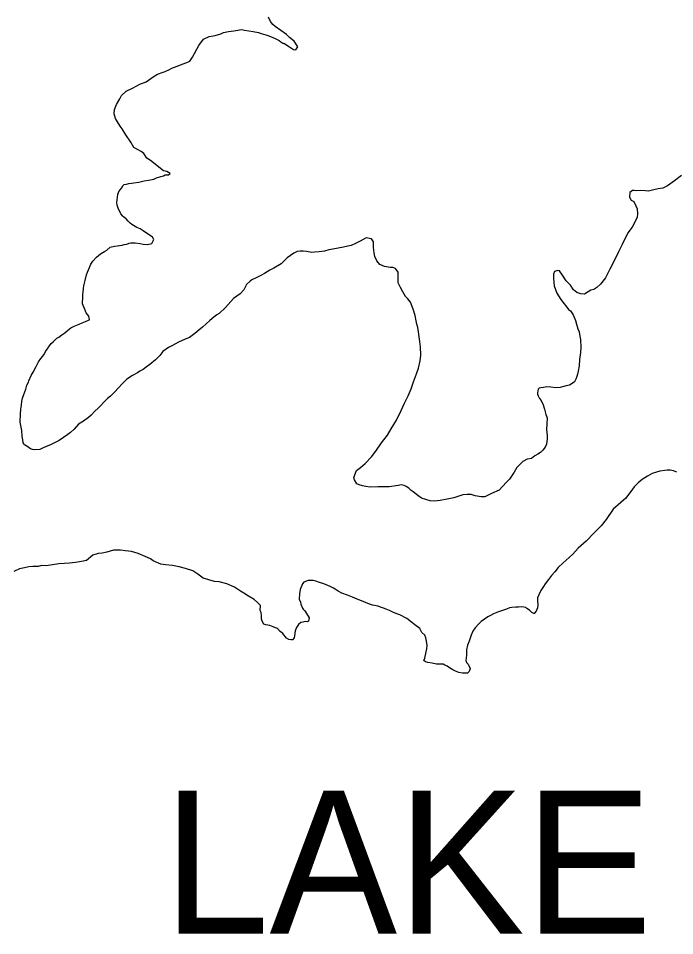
# Model space of a CAD drawing. Extents: x 1377389 to 1380723, y 1168351 to 1170484.
# Drawn here: x 1377790.33 to 1377814.55, y 1170286.17 to 1170320.03 of the extents above; entities that cross this region are included whole.
import ezdxf

# ---------------------------------------------------------------- set-up
doc = ezdxf.new("R2010")
doc.units = 0
doc.layers.add('B_Fill', color=7, linetype='Continuous')

msp = doc.modelspace()

# ---------------------------------------------------------------- linework, layer by layer
at = {"layer": 'B_Fill'}
for points in [[(1377800.221, 1170319.437), (1377799.802, 1170319.725), (1377799.72, 1170319.802), (1377799.636, 1170319.91), (1377799.561, 1170320.078)], [(1377794.926, 1170312.192), (1377794.824, 1170312.259), (1377794.702, 1170312.315), (1377794.518, 1170312.42), (1377794.457, 1170312.468), (1377794.374, 1170312.546), (1377794.302, 1170312.634), (1377794.209, 1170312.701), (1377794.179, 1170312.73), (1377794.106, 1170312.818), (1377794.009, 1170313.025), (1377793.976, 1170313.135), (1377793.963, 1170313.234), (1377793.987, 1170313.426), (1377793.994, 1170313.526), (1377794.03, 1170313.638), (1377794.098, 1170313.72), (1377794.165, 1170313.812), (1377794.174, 1170313.833), (1377794.232, 1170313.895), (1377794.321, 1170313.917), (1377794.401, 1170313.93), (1377794.5, 1170313.953), (1377794.59, 1170313.966), (1377794.77, 1170313.982), (1377794.968, 1170314.038), (1377795.128, 1170314.053), (1377795.326, 1170314.1), (1377795.425, 1170314.143), (1377795.584, 1170314.188), (1377795.683, 1170314.221), (1377795.742, 1170314.253), (1377795.861, 1170314.257), (1377795.93, 1170314.309), (1377795.808, 1170314.375), (1377795.687, 1170314.402), (1377795.205, 1170314.787), (1377795.072, 1170314.874), (1377794.957, 1170315.04), (1377794.854, 1170315.117), (1377794.589, 1170315.269), (1377794.483, 1170315.457), (1377794.295, 1170315.731), (1377794.158, 1170315.958), (1377794.085, 1170316.046), (1377793.98, 1170316.213), (1377793.906, 1170316.341), (1377793.86, 1170316.51), (1377793.876, 1170316.661), (1377793.95, 1170316.853), (1377794.073, 1170317.058), (1377794.129, 1170317.18), (1377794.304, 1170317.346), (1377794.541, 1170317.453), (1377794.807, 1170317.602), (1377795.044, 1170317.69), (1377795.298, 1170317.878), (1377795.465, 1170317.974), (1377795.673, 1170318.041), (1377795.742, 1170318.073), (1377795.91, 1170318.148), (1377795.989, 1170318.191), (1377796.186, 1170318.267), (1377796.404, 1170318.354), (1377796.601, 1170318.431), (1377796.651, 1170318.452), (1377796.756, 1170318.596), (1377796.822, 1170318.738), (1377796.907, 1170318.892), (1377796.983, 1170319.024), (1377797.156, 1170319.26), (1377797.372, 1170319.367), (1377797.591, 1170319.404), (1377797.8, 1170319.461), (1377797.898, 1170319.504), (1377798.077, 1170319.55), (1377798.277, 1170319.566), (1377798.425, 1170319.601), (1377798.545, 1170319.615), (1377798.625, 1170319.607), (1377798.676, 1170319.599), (1377798.827, 1170319.574), (1377798.987, 1170319.549), (1377799.189, 1170319.505), (1377799.29, 1170319.478), (1377799.461, 1170319.423), (1377799.573, 1170319.387), (1377799.715, 1170319.321), (1377799.806, 1170319.284), (1377799.948, 1170319.208), (1377800.01, 1170319.17), (1377800.091, 1170319.112), (1377800.102, 1170319.102), (1377800.121, 1170319.113), (1377800.336, 1170318.979), (1377800.479, 1170318.884), (1377800.569, 1170318.867), (1377800.636, 1170318.979), (1377800.499, 1170319.185), (1377800.335, 1170319.32), (1377800.221, 1170319.437)], [(1377814.8, 1170314.232), (1377814.536, 1170314.033), (1377814.282, 1170313.844), (1377814.114, 1170313.769), (1377813.935, 1170313.743), (1377813.776, 1170313.708), (1377813.588, 1170313.652), (1377813.477, 1170313.659), (1377813.277, 1170313.672), (1377813.147, 1170313.668), (1377813.057, 1170313.676), (1377812.986, 1170313.683), (1377812.899, 1170313.6), (1377812.884, 1170313.429), (1377812.938, 1170313.321), (1377813.039, 1170313.274), (1377813.114, 1170313.116), (1377813.158, 1170312.997), (1377813.173, 1170312.817), (1377813.167, 1170312.696), (1377813.083, 1170312.503), (1377812.979, 1170312.33), (1377812.825, 1170312.114), (1377812.609, 1170311.686), (1377812.477, 1170311.411), (1377812.289, 1170311.035), (1377812.157, 1170310.77), (1377811.997, 1170310.454), (1377811.814, 1170310.218), (1377811.678, 1170310.103), (1377811.56, 1170310.029), (1377811.451, 1170309.996), (1377811.353, 1170309.942), (1377811.215, 1170309.848), (1377811.085, 1170309.864), (1377810.933, 1170309.909), (1377810.82, 1170310.016), (1377810.705, 1170310.183), (1377810.54, 1170310.348), (1377810.403, 1170310.554), (1377810.298, 1170310.711), (1377810.238, 1170310.729), (1377810.119, 1170310.686), (1377810.082, 1170310.594), (1377810.077, 1170310.434), (1377810.095, 1170310.153), (1377810.194, 1170309.886), (1377810.351, 1170309.66), (1377810.466, 1170309.493), (1377810.528, 1170309.425), (1377810.633, 1170309.288), (1377810.705, 1170309.23)], [(1377792.92, 1170305.301), (1377792.724, 1170305.165), (1377792.548, 1170305.049), (1377792.383, 1170304.873), (1377792.247, 1170304.749), (1377792.149, 1170304.675), (1377791.993, 1170304.56), (1377791.836, 1170304.455), (1377791.679, 1170304.38), (1377791.531, 1170304.305), (1377791.383, 1170304.24), (1377791.245, 1170304.176), (1377791.116, 1170304.122), (1377790.927, 1170304.106), (1377790.847, 1170304.113), (1377790.776, 1170304.141), (1377790.724, 1170304.179), (1377790.684, 1170304.198), (1377790.633, 1170304.237), (1377790.612, 1170304.256), (1377790.551, 1170304.294), (1377790.54, 1170304.314), (1377790.509, 1170304.363), (1377790.485, 1170304.473), (1377790.461, 1170304.592), (1377790.454, 1170304.813), (1377790.395, 1170305.121), (1377790.405, 1170305.423), (1377790.42, 1170305.604), (1377790.445, 1170305.755), (1377790.46, 1170305.906), (1377790.477, 1170306.016), (1377790.523, 1170306.148), (1377790.597, 1170306.341), (1377790.642, 1170306.493), (1377790.699, 1170306.605), (1377790.717, 1170306.656), (1377790.801, 1170306.849), (1377790.877, 1170306.971), (1377790.981, 1170307.185), (1377791.065, 1170307.348), (1377791.152, 1170307.471), (1377791.229, 1170307.564), (1377791.286, 1170307.646), (1377791.333, 1170307.738), (1377791.429, 1170307.871), (1377791.439, 1170307.891), (1377791.534, 1170308.035), (1377791.613, 1170308.087), (1377791.748, 1170308.222), (1377791.817, 1170308.264), (1377791.925, 1170308.348), (1377792.042, 1170308.422), (1377792.139, 1170308.515), (1377792.257, 1170308.609), (1377792.385, 1170308.673), (1377792.573, 1170308.739), (1377792.681, 1170308.793), (1377792.809, 1170308.847), (1377792.918, 1170308.89), (1377792.948, 1170308.901), (1377792.945, 1170308.982), (1377792.923, 1170309.041), (1377792.829, 1170309.168), (1377792.765, 1170309.317), (1377792.699, 1170309.495), (1377792.689, 1170309.495), (1377792.701, 1170309.756), (1377792.708, 1170309.856), (1377792.716, 1170309.927), (1377792.731, 1170310.058), (1377792.748, 1170310.158), (1377792.792, 1170310.35), (1377792.846, 1170310.562), (1377792.883, 1170310.664), (1377792.947, 1170310.836), (1377793.003, 1170310.958), (1377793.08, 1170311.071), (1377793.205, 1170311.215), (1377793.362, 1170311.341), (1377793.499, 1170311.425), (1377793.587, 1170311.478), (1377793.714, 1170311.582), (1377793.873, 1170311.617), (1377794.152, 1170311.656), (1377794.231, 1170311.679), (1377794.331, 1170311.702), (1377794.42, 1170311.735), (1377794.479, 1170311.747), (1377794.64, 1170311.742), (1377794.82, 1170311.718), (1377794.931, 1170311.691), (1377795.082, 1170311.686), (1377795.201, 1170311.709), (1377795.25, 1170311.721), (1377795.317, 1170311.843), (1377795.326, 1170311.864), (1377795.273, 1170311.952), (1377795.222, 1170311.991), (1377795.13, 1170312.058), (1377794.926, 1170312.192)], [(1377804.578, 1170305.829), (1377804.71, 1170306.094), (1377804.822, 1170306.358), (1377804.914, 1170306.612), (1377805.025, 1170306.916), (1377805.088, 1170307.118), (1377805.16, 1170307.391), (1377805.183, 1170307.603), (1377805.164, 1170307.903), (1377805.148, 1170308.103), (1377805.122, 1170308.282), (1377805.096, 1170308.462), (1377805.071, 1170308.622), (1377805.038, 1170308.741), (1377805.004, 1170308.87), (1377804.968, 1170309.059), (1377804.9, 1170309.298), (1377804.802, 1170309.556), (1377804.698, 1170309.673), (1377804.615, 1170309.77), (1377804.51, 1170309.937), (1377804.425, 1170310.095), (1377804.349, 1170310.273), (1377804.341, 1170310.544), (1377804.347, 1170310.664), (1377804.243, 1170310.801), (1377804.142, 1170310.838), (1377804.042, 1170310.835), (1377803.841, 1170310.869), (1377803.668, 1170310.944), (1377803.554, 1170311.08), (1377803.479, 1170311.238), (1377803.455, 1170311.378), (1377803.428, 1170311.578), (1377803.432, 1170311.778), (1377803.358, 1170311.896), (1377803.157, 1170311.93), (1377802.941, 1170311.813), (1377802.774, 1170311.717), (1377802.606, 1170311.652), (1377802.487, 1170311.618), (1377802.328, 1170311.583), (1377802.129, 1170311.547), (1377801.93, 1170311.51), (1377801.79, 1170311.486), (1377801.622, 1170311.44), (1377801.433, 1170311.414), (1377801.253, 1170311.399), (1377801.153, 1170311.386), (1377800.962, 1170311.42), (1377800.832, 1170311.436), (1377800.732, 1170311.433), (1377800.612, 1170311.429), (1377800.494, 1170311.365), (1377800.249, 1170311.187), (1377800.026, 1170310.969), (1377799.751, 1170310.81), (1377799.603, 1170310.735), (1377799.407, 1170310.619), (1377799.269, 1170310.534), (1377799.101, 1170310.459), (1377798.944, 1170310.374), (1377798.875, 1170310.331), (1377798.749, 1170310.207), (1377798.645, 1170310.013), (1377798.51, 1170309.859), (1377798.265, 1170309.691), (1377797.975, 1170309.361), (1377797.732, 1170309.142), (1377797.654, 1170309.09), (1377797.546, 1170309.006), (1377797.39, 1170308.881), (1377797.118, 1170308.632), (1377796.991, 1170308.528), (1377796.845, 1170308.403), (1377796.639, 1170308.256), (1377796.481, 1170308.191), (1377796.235, 1170308.083), (1377796.009, 1170307.955), (1377795.861, 1170307.88), (1377795.655, 1170307.733), (1377795.55, 1170307.59), (1377795.385, 1170307.424), (1377795.18, 1170307.257), (1377795.043, 1170307.153), (1377794.926, 1170307.069), (1377794.808, 1170307.005), (1377794.719, 1170306.952), (1377794.533, 1170306.846), (1377794.327, 1170306.709), (1377794.162, 1170306.544), (1377794.027, 1170306.389), (1377793.871, 1170306.234), (1377793.726, 1170306.089), (1377793.619, 1170305.995), (1377793.483, 1170305.86), (1377793.366, 1170305.746), (1377793.27, 1170305.643), (1377793.153, 1170305.529), (1377793.008, 1170305.384), (1377792.92, 1170305.301)], [(1377810.705, 1170309.23), (1377810.799, 1170309.093), (1377810.885, 1170308.885), (1377810.92, 1170308.746), (1377810.975, 1170308.577), (1377811.019, 1170308.458), (1377811.054, 1170308.299), (1377811.068, 1170308.179), (1377811.087, 1170307.879), (1377811.073, 1170307.698), (1377811.041, 1170307.436), (1377811.018, 1170307.205), (1377810.984, 1170307.013), (1377810.967, 1170306.902), (1377810.94, 1170306.811), (1377810.903, 1170306.71), (1377810.846, 1170306.618), (1377810.768, 1170306.555), (1377810.67, 1170306.492), (1377810.541, 1170306.468), (1377810.412, 1170306.434), (1377810.323, 1170306.411), (1377810.163, 1170306.396), (1377809.982, 1170306.42), (1377809.832, 1170306.426), (1377809.702, 1170306.411), (1377809.613, 1170306.389), (1377809.553, 1170306.387), (1377809.514, 1170306.345), (1377809.496, 1170306.285), (1377809.489, 1170306.204), (1377809.48, 1170306.164), (1377809.512, 1170306.095), (1377809.565, 1170306.006), (1377809.617, 1170305.928), (1377809.692, 1170305.769), (1377809.748, 1170305.601), (1377809.794, 1170305.412), (1377809.838, 1170305.283), (1377809.834, 1170305.062), (1377809.821, 1170304.861), (1377809.835, 1170304.741), (1377809.838, 1170304.631), (1377809.842, 1170304.491), (1377809.835, 1170304.42), (1377809.818, 1170304.32), (1377809.771, 1170304.208), (1377809.685, 1170304.095), (1377809.597, 1170304.012), (1377809.499, 1170303.949), (1377809.381, 1170303.885), (1377809.264, 1170303.781), (1377809.105, 1170303.756), (1377808.948, 1170303.671), (1377808.724, 1170303.453), (1377808.63, 1170303.28), (1377808.448, 1170303.023), (1377808.331, 1170302.899), (1377808.07, 1170302.62), (1377807.784, 1170302.491), (1377807.538, 1170302.373), (1377807.408, 1170302.369), (1377807.186, 1170302.412), (1377807.035, 1170302.457), (1377806.885, 1170302.453), (1377806.725, 1170302.438), (1377806.398, 1170302.337), (1377806.15, 1170302.289), (1377805.891, 1170302.231), (1377805.672, 1170302.214), (1377805.522, 1170302.219), (1377805.36, 1170302.274), (1377805.208, 1170302.32), (1377805.065, 1170302.425), (1377804.901, 1170302.551), (1377804.819, 1170302.608), (1377804.737, 1170302.686), (1377804.635, 1170302.753), (1377804.563, 1170302.791), (1377804.463, 1170302.808), (1377804.343, 1170302.784), (1377804.005, 1170302.743), (1377803.605, 1170302.74), (1377803.305, 1170302.731), (1377803.154, 1170302.746), (1377803.023, 1170302.772), (1377802.902, 1170302.809), (1377802.821, 1170302.856), (1377802.726, 1170302.993), (1377802.713, 1170303.083), (1377802.806, 1170303.337), (1377802.952, 1170303.452), (1377803.128, 1170303.598), (1377803.36, 1170303.846), (1377803.523, 1170304.061), (1377803.724, 1170304.358), (1377803.955, 1170304.646), (1377804.088, 1170304.881), (1377804.278, 1170305.198), (1377804.457, 1170305.554), (1377804.578, 1170305.829)], [(1377814.632, 1170303.278), (1377814.501, 1170303.324), (1377814.38, 1170303.351), (1377814.27, 1170303.357), (1377814.18, 1170303.344), (1377814.001, 1170303.319), (1377813.872, 1170303.284), (1377813.713, 1170303.229), (1377813.546, 1170303.134), (1377813.35, 1170303.007), (1377813.204, 1170302.892), (1377813.048, 1170302.737), (1377812.924, 1170302.573), (1377812.809, 1170302.409), (1377812.741, 1170302.316), (1377812.284, 1170301.921), (1377812.016, 1170301.532), (1377811.833, 1170301.305), (1377811.581, 1170301.037), (1377811.28, 1170300.736), (1377810.988, 1170300.477), (1377810.785, 1170300.26), (1377810.659, 1170300.125), (1377810.435, 1170299.938), (1377810.25, 1170299.762), (1377810.125, 1170299.607), (1377810, 1170299.463), (1377809.894, 1170299.319), (1377809.769, 1170299.155), (1377809.702, 1170299.063), (1377809.606, 1170298.919), (1377809.531, 1170298.756), (1377809.485, 1170298.645), (1377809.488, 1170298.554), (1377809.503, 1170298.375), (1377809.487, 1170298.274), (1377809.44, 1170298.152), (1377809.363, 1170298.069), (1377809.353, 1170298.069), (1377809.282, 1170298.097), (1377809.189, 1170298.184), (1377809.097, 1170298.251), (1377809.056, 1170298.28), (1377808.986, 1170298.298), (1377808.885, 1170298.305), (1377808.785, 1170298.302), (1377808.685, 1170298.299), (1377808.536, 1170298.284), (1377808.456, 1170298.271), (1377808.337, 1170298.228), (1377808.189, 1170298.173), (1377808.05, 1170298.128), (1377807.863, 1170298.052), (1377807.745, 1170297.988), (1377807.656, 1170297.935), (1377807.412, 1170297.767), (1377807.304, 1170297.674), (1377807.179, 1170297.539), (1377807.102, 1170297.417), (1377807.037, 1170297.264), (1377806.964, 1170297.041), (1377806.908, 1170296.899), (1377806.864, 1170296.717), (1377806.86, 1170296.527), (1377806.836, 1170296.335), (1377806.869, 1170296.256), (1377806.931, 1170296.188), (1377807.006, 1170296.03), (1377806.969, 1170295.919), (1377806.901, 1170295.866), (1377806.821, 1170295.864), (1377806.721, 1170295.861), (1377806.58, 1170295.886), (1377806.458, 1170295.933), (1377806.357, 1170295.979), (1377806.235, 1170296.056), (1377806.152, 1170296.123), (1377806.061, 1170296.151), (1377806, 1170296.189), (1377805.9, 1170296.196), (1377805.76, 1170296.191), (1377805.599, 1170296.236), (1377805.438, 1170296.251), (1377805.347, 1170296.279), (1377805.296, 1170296.327), (1377805.323, 1170296.418), (1377805.376, 1170296.65), (1377805.402, 1170296.762), (1377805.418, 1170296.882), (1377805.393, 1170297.042), (1377805.37, 1170297.162), (1377805.326, 1170297.27), (1377805.213, 1170297.367), (1377805.138, 1170297.515)], [(1377805.138, 1170297.515), (1377804.954, 1170297.65), (1377804.831, 1170297.746), (1377804.657, 1170297.881), (1377804.403, 1170298.013), (1377804.291, 1170298.05), (1377804.149, 1170298.116), (1377804.028, 1170298.172), (1377803.896, 1170298.218), (1377803.805, 1170298.255), (1377803.693, 1170298.302), (1377803.602, 1170298.329), (1377803.401, 1170298.373), (1377803.229, 1170298.438), (1377803.047, 1170298.502), (1377802.895, 1170298.567), (1377802.834, 1170298.596), (1377802.661, 1170298.67), (1377802.469, 1170298.744), (1377802.267, 1170298.818), (1377802.124, 1170298.894), (1377802.012, 1170298.961), (1377801.951, 1170298.999), (1377801.829, 1170299.065), (1377801.657, 1170299.13), (1377801.565, 1170299.167), (1377801.444, 1170299.213), (1377801.302, 1170299.259), (1377801.202, 1170299.276), (1377801.132, 1170299.284), (1377801.022, 1170299.28), (1377800.863, 1170299.225), (1377800.816, 1170299.154), (1377800.722, 1170298.95), (1377800.707, 1170298.789), (1377800.693, 1170298.588), (1377800.737, 1170298.479), (1377800.749, 1170298.41), (1377800.813, 1170298.261), (1377800.835, 1170298.222), (1377800.886, 1170298.173), (1377800.928, 1170298.124), (1377800.96, 1170298.065), (1377801.055, 1170297.898), (1377801.038, 1170297.787), (1377800.999, 1170297.756), (1377800.909, 1170297.763), (1377800.819, 1170297.75), (1377800.75, 1170297.738), (1377800.662, 1170297.655), (1377800.596, 1170297.543), (1377800.539, 1170297.43), (1377800.515, 1170297.239), (1377800.507, 1170297.169), (1377800.44, 1170297.096), (1377800.38, 1170297.095), (1377800.309, 1170297.102), (1377800.228, 1170297.15), (1377800.082, 1170297.326), (1377799.99, 1170297.403), (1377799.887, 1170297.51), (1377799.816, 1170297.538), (1377799.724, 1170297.575), (1377799.613, 1170297.622), (1377799.462, 1170297.647), (1377799.391, 1170297.665), (1377799.318, 1170297.783), (1377799.305, 1170297.873), (1377799.302, 1170297.973), (1377799.288, 1170298.103), (1377799.256, 1170298.172), (1377799.26, 1170298.363), (1377799.156, 1170298.47), (1377799.023, 1170298.576), (1377798.819, 1170298.7), (1377798.645, 1170298.814), (1377798.523, 1170298.891), (1377798.298, 1170299.034), (1377798.014, 1170299.156), (1377797.742, 1170299.237), (1377797.561, 1170299.242), (1377797.147, 1170299.369), (1377796.953, 1170299.513), (1377796.769, 1170299.638), (1377796.496, 1170299.719), (1377796.264, 1170299.792), (1377796.012, 1170299.834), (1377795.762, 1170299.857), (1377795.58, 1170299.891), (1377795.296, 1170300.012), (1377795.204, 1170300.08), (1377795.012, 1170300.164), (1377794.748, 1170300.276), (1377794.496, 1170300.348), (1377794.285, 1170300.382), (1377794.094, 1170300.406), (1377793.834, 1170300.397), (1377793.596, 1170300.33), (1377793.417, 1170300.294), (1377793.267, 1170300.279), (1377793.069, 1170300.223)], [(1377793.069, 1170300.223), (1377792.835, 1170300.025), (1377792.656, 1170299.979), (1377792.437, 1170299.952), (1377792.208, 1170299.925), (1377792.028, 1170299.909), (1377791.818, 1170299.903), (1377791.351, 1170299.828), (1377791.18, 1170299.833), (1377791.051, 1170299.798), (1377790.861, 1170299.802), (1377790.712, 1170299.788), (1377790.553, 1170299.753), (1377790.364, 1170299.707), (1377790.157, 1170299.62)]]:
    msp.add_lwpolyline(points, dxfattribs=at)

# ---------------------------------------------------------------- texts
msp.add_text('LAKE NORFORK', height=5.27999, dxfattribs=at).set_placement((1377795.668, 1170286.248))

doc.saveas('drawing.dxf')
